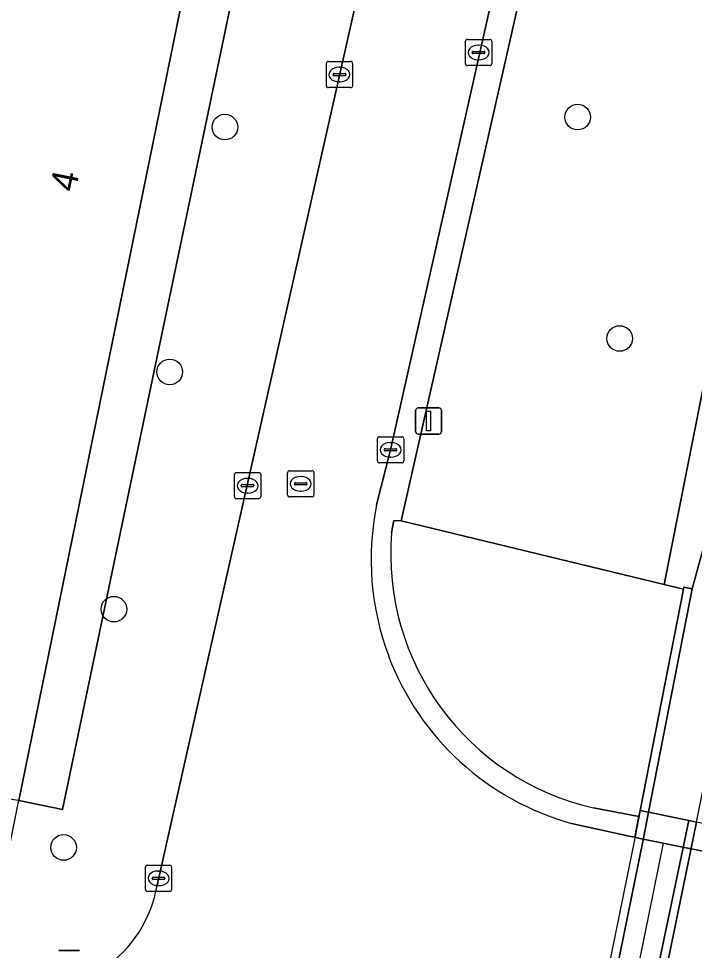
# Model space of a CAD drawing. Extents: x 157692 to 159674, y 381452 to 383291.
# Drawn here: x 158651.45 to 158677.26, y 382888.9 to 382924.46 of the extents above; entities that cross this region are included whole.
import ezdxf

# ---------------------------------------------------------------- set-up
doc = ezdxf.new("R2010")
doc.units = 0
for name, color, linetype in [('IMGEO_Berm_gesloten', 7, 'Continuous'), ('IMGEO_Boom', 7, 'Continuous'), ('IMGEO_Dek', 7, 'Continuous'), ('IMGEO_Groenvoorziening', 7, 'Continuous'), ('IMGEO_Hek', 7, 'Continuous'), ('IMGEO_Kolk', 7, 'Continuous'), ('IMGEO_Lichtmast', 7, 'Continuous'), ('IMGEO_Pand', 7, 'Continuous'), ('IMGEO_Pand_nummerreeks', 7, 'Continuous'), ('IMGEO_Rijbaan_lokaal_gesloten', 7, 'Continuous'), ('IMGEO_Rijbaan_lokaal_open', 7, 'Continuous'), ('IMGEO_Rioolput', 7, 'Continuous'), ('IMGEO_Terreindeel_gesloten', 7, 'Continuous'), ('IMGEO_Terreindeel_open', 7, 'Continuous'), ('IMGEO_Voetpad_gesloten', 7, 'Continuous'), ('IMGEO_Voetpad_open', 7, 'Continuous')]:
    doc.layers.add(name, color=color, linetype=linetype)

msp = doc.modelspace()

# ---------------------------------------------------------------- linework, layer by layer
at = {"layer": 'IMGEO_Berm_gesloten'}
for points in [[(158664.661, 382941.312), (158661.069, 382942.03), (158660.778, 382940.544), (158660.827, 382940.534), (158662.709, 382940.134), (158653.131, 382894.276), (158651.46, 382894.623), (158651.445, 382894.626), (158650.134, 382888.145), (158649.879, 382887.745), (158651.019, 382887.504)], [(158656.742, 382891.385), (158659.05, 382901.628), (158667.194, 382937.776)]]:
    msp.add_lwpolyline(points, dxfattribs=at)
msp.add_arc((158652.025, 382892.181), 4.784, 304.1468, 350.4175, dxfattribs=at)
at = {"layer": 'IMGEO_Boom'}
for centre in [(158672.801, 382920.705), (158659.329, 382920.324), (158674.402, 382912.254), (158657.224, 382910.977), (158655.092, 382901.922), (158653.17, 382892.825)]:
    msp.add_circle(centre, 0.489, dxfattribs=at)
at = {"layer": 'IMGEO_Dek'}
msp.add_lwpolyline([(158676.832, 382845.651), (158679.771, 382860.062), (158683.032, 382875.928), (158686.268, 382891.965), (158685.945, 382892.031), (158684.486, 382892.33), (158684.174, 382892.394), (158682.977, 382892.64), (158678.587, 382893.54), (158677.336, 382893.796), (158677.045, 382893.855), (158675.507, 382894.17), (158675.184, 382894.237), (158674.978, 382893.182), (158671.416, 382875.674), (158666.485, 382851.427)], dxfattribs=at)
at = {"layer": 'IMGEO_Groenvoorziening'}
msp.add_lwpolyline([(158694.69, 382996.555), (158689.06, 382967.272), (158684.332, 382944.342), (158676.106, 382902.863), (158676.837, 382902.686), (158676.853, 382902.765), (158677.177, 382902.702), (158678.219, 382906.497), (158698.326, 383004.991)], dxfattribs=at)
for points in [[(158676.106, 382902.863), (158684.332, 382944.342), (158689.06, 382967.272), (158694.69, 382996.555), (158688.926, 382991.603), (158678.389, 382947.508), (158675.914, 382940.862), (158671.679, 382930.067), (158666.06, 382905.294)], [(158660.827, 382940.534), (158651.46, 382894.623), (158653.131, 382894.276), (158662.709, 382940.134)]]:
    msp.add_lwpolyline(points, close=True, dxfattribs=at)
at = {"layer": 'IMGEO_Hek'}
msp.add_lwpolyline([(158676.064, 382892.989), (158670.207, 382864.141)], dxfattribs=at)
at = {"layer": 'IMGEO_Kolk'}
for p, q in [((158668.59, 382923.672), (158669.442, 382923.672)), ((158668.515, 382922.746), (158668.515, 382923.598)), ((158669.003, 382923.452), (158669.028, 382923.452)), ((158669.516, 382923.598), (158669.516, 382922.746)), ((158668.774, 382923.166), (158668.774, 382923.178)), ((158669.212, 382923.129), (158668.814, 382923.129)), ((158668.817, 382923.215), (158669.215, 382923.215)), ((158669.258, 382923.178), (158669.258, 382923.166)), ((158663.204, 382921.904), (158663.204, 382922.756)), ((158663.279, 382922.83), (158664.131, 382922.83)), ((158663.692, 382922.61), (158663.717, 382922.61)), ((158664.205, 382922.756), (158664.205, 382921.904)), ((158669.442, 382922.672), (158668.59, 382922.672)), ((158669.026, 382922.892), (158669.001, 382922.892)), ((158663.463, 382922.324), (158663.463, 382922.336)), ((158663.901, 382922.287), (158663.503, 382922.287)), ((158663.506, 382922.373), (158663.904, 382922.373)), ((158663.947, 382922.336), (158663.947, 382922.324)), ((158663.715, 382922.05), (158663.69, 382922.05)), ((158664.131, 382921.83), (158663.279, 382921.83)), ((158665.155, 382907.578), (158665.155, 382908.43)), ((158665.23, 382908.504), (158666.082, 382908.504)), ((158666.156, 382908.43), (158666.156, 382907.578)), ((158665.414, 382907.998), (158665.414, 382908.01)), ((158665.457, 382908.047), (158665.855, 382908.047)), ((158665.643, 382908.284), (158665.668, 382908.284)), ((158665.898, 382908.01), (158665.898, 382907.998)), ((158665.852, 382907.961), (158665.454, 382907.961)), ((158665.666, 382907.724), (158665.641, 382907.724)), ((158666.082, 382907.504), (158665.23, 382907.504)), ((158659.694, 382906.208), (158659.694, 382907.06)), ((158659.769, 382907.134), (158660.621, 382907.134)), ((158660.695, 382907.06), (158660.695, 382906.208)), ((158659.953, 382906.628), (158659.953, 382906.64)), ((158660.391, 382906.591), (158659.993, 382906.591)), ((158659.996, 382906.677), (158660.394, 382906.677)), ((158660.182, 382906.914), (158660.207, 382906.914)), ((158660.437, 382906.64), (158660.437, 382906.628)), ((158660.205, 382906.354), (158660.18, 382906.354)), ((158660.621, 382906.134), (158659.769, 382906.134)), ((158656.295, 382891.22), (158656.295, 382892.072)), ((158656.37, 382892.146), (158657.222, 382892.146)), ((158657.296, 382892.072), (158657.296, 382891.22)), ((158656.554, 382891.64), (158656.554, 382891.652)), ((158656.597, 382891.689), (158656.995, 382891.689)), ((158656.783, 382891.926), (158656.808, 382891.926)), ((158657.038, 382891.652), (158657.038, 382891.64)), ((158656.992, 382891.603), (158656.594, 382891.603)), ((158656.806, 382891.366), (158656.781, 382891.366)), ((158657.222, 382891.146), (158656.37, 382891.146))]:
    msp.add_line(p, q, dxfattribs=at)
for points in [[(158668.59, 382923.672), (158669.442, 382923.672)], [(158668.515, 382922.746), (158668.515, 382923.598)], [(158669.516, 382923.598), (158669.516, 382922.746)], [(158663.204, 382921.904), (158663.204, 382922.756)], [(158663.279, 382922.83), (158664.131, 382922.83)], [(158664.205, 382922.756), (158664.205, 382921.904)], [(158669.442, 382922.672), (158668.59, 382922.672)], [(158664.131, 382921.83), (158663.279, 382921.83)], [(158665.155, 382907.578), (158665.155, 382908.43)], [(158665.23, 382908.504), (158666.082, 382908.504)], [(158666.156, 382908.43), (158666.156, 382907.578)], [(158666.082, 382907.504), (158665.23, 382907.504)], [(158659.694, 382906.208), (158659.694, 382907.06)], [(158659.769, 382907.134), (158660.621, 382907.134)], [(158660.695, 382907.06), (158660.695, 382906.208)], [(158660.621, 382906.134), (158659.769, 382906.134)], [(158656.295, 382891.22), (158656.295, 382892.072)], [(158656.37, 382892.146), (158657.222, 382892.146)], [(158657.296, 382892.072), (158657.296, 382891.22)], [(158657.222, 382891.146), (158656.37, 382891.146)]]:
    msp.add_lwpolyline(points, dxfattribs=at)
for centre, radius, start, end in [((158668.592, 382923.596), 0.0765, 91.552, 178.448), ((158668.592, 382923.596), 0.0765, 91.552, 178.448), ((158669.44, 382923.596), 0.0765, 1.552, 88.448), ((158669.44, 382923.596), 0.0765, 1.552, 88.448), ((158668.814, 382923.175), 0.0403, 85.8775, 175.7526), ((158668.811, 382923.165), 0.0366, 178.938, 274.7102), ((158669.215, 382923.172), 0.043, 264.8664, 352.4533), ((158669.219, 382923.177), 0.0386, 1.7309, 96.639), ((158663.281, 382922.754), 0.0765, 91.552, 178.448), ((158663.281, 382922.754), 0.0765, 91.552, 178.448), ((158664.129, 382922.754), 0.0765, 1.552, 88.448), ((158664.129, 382922.754), 0.0765, 1.552, 88.448), ((158668.592, 382922.748), 0.0765, 181.552, 268.448), ((158668.592, 382922.748), 0.0765, 181.552, 268.448), ((158669.44, 382922.748), 0.0765, 271.552, 358.448), ((158669.44, 382922.748), 0.0765, 271.552, 358.448), ((158663.503, 382922.333), 0.0403, 85.8775, 175.7526), ((158663.5, 382922.323), 0.0366, 178.938, 274.7102), ((158663.904, 382922.33), 0.043, 264.8664, 352.4533), ((158663.908, 382922.335), 0.0386, 1.7309, 96.639), ((158663.281, 382921.906), 0.0765, 181.552, 268.448), ((158663.281, 382921.906), 0.0765, 181.552, 268.448), ((158664.129, 382921.906), 0.0765, 271.552, 358.448), ((158664.129, 382921.906), 0.0765, 271.552, 358.448), ((158665.232, 382908.428), 0.0765, 91.552, 178.448), ((158665.232, 382908.428), 0.0765, 91.552, 178.448), ((158666.08, 382908.428), 0.0765, 1.552, 88.448), ((158666.08, 382908.428), 0.0765, 1.552, 88.448), ((158665.454, 382908.007), 0.0403, 85.8775, 175.7526), ((158665.451, 382907.997), 0.0366, 178.938, 274.7102), ((158665.855, 382908.004), 0.043, 264.8664, 352.4533), ((158665.859, 382908.009), 0.0386, 1.7309, 96.639), ((158665.232, 382907.58), 0.0765, 181.552, 268.448), ((158665.232, 382907.58), 0.0765, 181.552, 268.448), ((158666.08, 382907.58), 0.0765, 271.552, 358.448), ((158666.08, 382907.58), 0.0765, 271.552, 358.448), ((158659.771, 382907.058), 0.0765, 91.552, 178.448), ((158659.771, 382907.058), 0.0765, 91.552, 178.448), ((158660.619, 382907.058), 0.0765, 1.552, 88.448), ((158660.619, 382907.058), 0.0765, 1.552, 88.448), ((158659.993, 382906.637), 0.0403, 85.8775, 175.7526), ((158659.99, 382906.627), 0.0366, 178.938, 274.7102), ((158660.394, 382906.634), 0.043, 264.8664, 352.4533), ((158660.398, 382906.639), 0.0386, 1.7309, 96.639), ((158659.771, 382906.21), 0.0765, 181.552, 268.448), ((158659.771, 382906.21), 0.0765, 181.552, 268.448), ((158660.619, 382906.21), 0.0765, 271.552, 358.448), ((158660.619, 382906.21), 0.0765, 271.552, 358.448), ((158656.372, 382892.07), 0.0765, 91.552, 178.448), ((158656.372, 382892.07), 0.0765, 91.552, 178.448), ((158657.22, 382892.07), 0.0765, 1.552, 88.448), ((158657.22, 382892.07), 0.0765, 1.552, 88.448), ((158656.594, 382891.649), 0.0403, 85.8775, 175.7526), ((158656.591, 382891.639), 0.0366, 178.938, 274.7102), ((158656.995, 382891.646), 0.043, 264.8664, 352.4533), ((158656.999, 382891.651), 0.0386, 1.7309, 96.639), ((158656.372, 382891.222), 0.0765, 181.552, 268.448), ((158656.372, 382891.222), 0.0765, 181.552, 268.448), ((158657.22, 382891.222), 0.0765, 271.552, 358.448), ((158657.22, 382891.222), 0.0765, 271.552, 358.448)]:
    msp.add_arc(centre, radius, start, end, dxfattribs=at)
for centre, major_axis, ratio, start_param, end_param in [((158669.002, 382923.172), (-0.387, 0.002), 0.722429, 4.712389, 7.853982), ((158669.027, 382923.172), (-0.39, 0.002), 0.717154, 1.570796, 4.712389), ((158663.691, 382922.33), (-0.387, 0.002), 0.722429, 4.712389, 7.853982), ((158663.716, 382922.33), (-0.39, 0.002), 0.717154, 1.570796, 4.712389), ((158665.642, 382908.004), (-0.387, 0.002), 0.722429, 4.712389, 7.853982), ((158665.667, 382908.004), (-0.39, 0.002), 0.717154, 1.570796, 4.712389), ((158660.181, 382906.634), (-0.387, 0.002), 0.722429, 4.712389, 7.853982), ((158660.206, 382906.634), (-0.39, 0.002), 0.717154, 1.570796, 4.712389), ((158656.782, 382891.646), (-0.387, 0.002), 0.722429, 4.712389, 7.853982), ((158656.807, 382891.646), (-0.39, 0.002), 0.717154, 1.570796, 4.712389)]:
    msp.add_ellipse(centre, major_axis=major_axis, ratio=ratio, start_param=start_param, end_param=end_param, dxfattribs=at)
at = {"layer": 'IMGEO_Lichtmast'}
for p, q in [((158666.611, 382908.703), (158666.611, 382909.503)), ((158666.611, 382909.503), (158666.611, 382908.703)), ((158666.711, 382909.603), (158667.501, 382909.603)), ((158667.501, 382909.603), (158666.711, 382909.603)), ((158667.601, 382909.503), (158667.601, 382908.703)), ((158667.601, 382908.703), (158667.601, 382909.503)), ((158667.501, 382908.603), (158666.711, 382908.603)), ((158666.711, 382908.603), (158667.501, 382908.603)), ((158652.984, 382888.897), (158653.774, 382888.897)), ((158653.774, 382888.897), (158652.984, 382888.897))]:
    msp.add_line(p, q, dxfattribs=at)
msp.add_lwpolyline([(158667.031, 382909.478), (158667.181, 382909.478), (158667.181, 382908.728), (158667.031, 382908.728), (158667.031, 382909.478)], dxfattribs=at)
for centre, start, end in [((158666.711, 382909.503), 90, 180), ((158666.711, 382909.503), 90, 180), ((158667.501, 382909.503), 0, 90), ((158667.501, 382909.503), 360, 90), ((158666.711, 382908.703), 180, 270), ((158666.711, 382908.703), 180, 270), ((158667.501, 382908.703), 270, 0), ((158667.501, 382908.703), 270, 0)]:
    msp.add_arc(centre, 0.1, start, end, dxfattribs=at)
at = {"layer": 'IMGEO_Pand'}
msp.add_lwpolyline([(158660.778, 382940.544), (158660.639, 382940.572), (158608.248, 382951.238), (158606.987, 382944.954), (158577.869, 382950.762), (158576.304, 382943.156), (158577.812, 382942.836), (158571.282, 382910.823), (158651.275, 382894.66), (158651.445, 382894.626), (158651.46, 382894.623), (158660.827, 382940.534)], close=True, dxfattribs=at)
at = {"layer": 'IMGEO_Rijbaan_lokaal_gesloten'}
for points in [[(158677.336, 382893.796), (158677.045, 382893.855), (158675.906, 382888.442), (158672.923, 382873.78), (158668.896, 382853.957), (158663.54, 382827.809), (158660.414, 382812.619), (158660.685, 382812.564), (158662.679, 382822.068), (158665.394, 382835.301), (158670.884, 382862.21), (158674.94, 382882.14)], [(158684.174, 382892.394), (158682.977, 382892.64), (158678.587, 382893.54), (158677.336, 382893.796), (158674.94, 382882.14), (158670.884, 382862.21), (158665.394, 382835.301), (158662.679, 382822.068), (158660.685, 382812.564), (158667.541, 382811.159), (158667.627, 382811.546), (158670.686, 382826.406), (158672.478, 382835.196), (158677.666, 382860.555), (158681.506, 382879.446)]]:
    msp.add_lwpolyline(points, close=True, dxfattribs=at)
at = {"layer": 'IMGEO_Rijbaan_lokaal_open'}
for points in [[(158665.123, 382905.902), (158665.656, 382908.004), (158678.057, 382963.183), (158687.23, 383003.147), (158687.548, 383004.775), (158687.851, 383006.327)], [(158667.194, 382937.776), (158659.05, 382901.628), (158656.742, 382891.385)], [(158692.023, 382889.751), (158686.051, 382890.948), (158684.031, 382891.36), (158677.195, 382892.758), (158675.241, 382893.157), (158674.984, 382893.214), (158674.769, 382893.261), (158672.568, 382893.744)]]:
    msp.add_lwpolyline(points, dxfattribs=at)
for centre, radius, start, end in [((158675.367, 382903.812), 10.455, 168.469, 200.6394), ((158675.355, 382903.808), 10.443, 200.6383, 254.5186), ((158652.025, 382892.181), 4.784, 304.1468, 350.4175)]:
    msp.add_arc(centre, radius, start, end, dxfattribs=at)
at = {"layer": 'IMGEO_Rioolput'}
for p, q in [((158661.724, 382906.28), (158661.724, 382907.132)), ((158661.799, 382907.206), (158662.651, 382907.206)), ((158662.212, 382906.986), (158662.237, 382906.986)), ((158662.725, 382907.132), (158662.725, 382906.28)), ((158661.983, 382906.7), (158661.983, 382906.712)), ((158662.421, 382906.663), (158662.023, 382906.663)), ((158662.026, 382906.749), (158662.424, 382906.749)), ((158662.467, 382906.712), (158662.467, 382906.7)), ((158662.235, 382906.426), (158662.21, 382906.426)), ((158662.651, 382906.206), (158661.799, 382906.206))]:
    msp.add_line(p, q, dxfattribs=at)
for points in [[(158661.724, 382906.28), (158661.724, 382907.132)], [(158661.799, 382907.206), (158662.651, 382907.206)], [(158662.725, 382907.132), (158662.725, 382906.28)], [(158662.651, 382906.206), (158661.799, 382906.206)]]:
    msp.add_lwpolyline(points, dxfattribs=at)
for centre, radius, start, end in [((158661.801, 382907.13), 0.0765, 91.552, 178.448), ((158661.801, 382907.13), 0.0765, 91.552, 178.448), ((158662.649, 382907.13), 0.0765, 1.552, 88.448), ((158662.649, 382907.13), 0.0765, 1.552, 88.448), ((158662.023, 382906.709), 0.0403, 85.8775, 175.7526), ((158662.02, 382906.699), 0.0366, 178.938, 274.7102), ((158662.424, 382906.706), 0.043, 264.8664, 352.4533), ((158662.428, 382906.711), 0.0386, 1.7309, 96.639), ((158661.801, 382906.282), 0.0765, 181.552, 268.448), ((158661.801, 382906.282), 0.0765, 181.552, 268.448), ((158662.649, 382906.282), 0.0765, 271.552, 358.448), ((158662.649, 382906.282), 0.0765, 271.552, 358.448)]:
    msp.add_arc(centre, radius, start, end, dxfattribs=at)
for centre, major_axis, ratio, start_param, end_param in [((158662.211, 382906.706), (-0.387, 0.002), 0.722429, 4.712389, 7.853982), ((158662.236, 382906.706), (-0.39, 0.002), 0.717154, 1.570796, 4.712389)]:
    msp.add_ellipse(centre, major_axis=major_axis, ratio=ratio, start_param=start_param, end_param=end_param, dxfattribs=at)
at = {"layer": 'IMGEO_Terreindeel_gesloten'}
msp.add_lwpolyline([(158682.977, 382892.64), (158678.587, 382893.54), (158677.336, 382893.796), (158677.045, 382893.855), (158675.507, 382894.17), (158675.184, 382894.237), (158675.14, 382894.011), (158674.984, 382893.214), (158675.241, 382893.157), (158677.195, 382892.758), (158684.031, 382891.36), (158686.051, 382890.948), (158686.268, 382891.965), (158685.945, 382892.031), (158684.486, 382892.33), (158684.174, 382892.394)], close=True, dxfattribs=at)
at = {"layer": 'IMGEO_Terreindeel_open'}
for points in [[(158676.837, 382902.686), (158676.106, 382902.863), (158666.06, 382905.294), (158665.778, 382905.302), (158665.696, 382904.835)], [(158673.4, 382894.334), (158675.14, 382894.011), (158675.184, 382894.237), (158676.837, 382902.686)]]:
    msp.add_lwpolyline(points, dxfattribs=at)
msp.add_arc((158675.601, 382904.026), 9.938, 175.3285, 257.2024, dxfattribs=at)
at = {"layer": 'IMGEO_Voetpad_gesloten'}
for points in [[(158677.177, 382902.702), (158676.853, 382902.765), (158676.837, 382902.686), (158675.184, 382894.237), (158675.507, 382894.17)], [(158675.507, 382894.17), (158675.184, 382894.237), (158674.978, 382893.182), (158671.416, 382875.674), (158666.485, 382851.427), (158661.866, 382828.851), (158658.596, 382812.992), (158658.782, 382812.953), (158658.919, 382812.925), (158662.189, 382828.785), (158666.808, 382851.361), (158671.739, 382875.608), (158675.301, 382893.116)]]:
    msp.add_lwpolyline(points, close=True, dxfattribs=at)
at = {"layer": 'IMGEO_Voetpad_open'}
for points in [[(158687.851, 383006.327), (158687.548, 383004.775), (158687.23, 383003.147), (158678.057, 382963.183), (158665.656, 382908.004), (158665.123, 382905.902)], [(158665.696, 382904.835), (158665.778, 382905.302), (158666.06, 382905.294), (158671.679, 382930.067), (158688.765, 383005.259), (158689.169, 383006.219)], [(158698.326, 383004.991), (158678.219, 382906.497), (158677.177, 382902.702), (158675.507, 382894.17), (158677.045, 382893.855), (158677.336, 382893.796), (158677.878, 382896.431), (158679.453, 382903.919), (158680.852, 382910.676), (158687.882, 382945.045), (158691.868, 382964.744), (158696.094, 382985.31), (158699.288, 383001.294)], [(158672.568, 382893.744), (158674.769, 382893.261), (158674.984, 382893.214), (158675.14, 382894.011), (158673.4, 382894.334)]]:
    msp.add_lwpolyline(points, dxfattribs=at)
msp.add_lwpolyline([(158677.045, 382893.855), (158675.507, 382894.17), (158675.301, 382893.116), (158671.739, 382875.608), (158666.808, 382851.361), (158662.189, 382828.785), (158658.919, 382812.925), (158660.414, 382812.619), (158663.54, 382827.809), (158668.896, 382853.957), (158672.923, 382873.78), (158675.906, 382888.442)], close=True, dxfattribs=at)
for centre, radius, start, end in [((158675.367, 382903.812), 10.455, 168.469, 200.6394), ((158675.601, 382904.026), 9.938, 175.3285, 257.2024), ((158675.355, 382903.808), 10.443, 200.6383, 254.5186)]:
    msp.add_arc(centre, radius, start, end, dxfattribs=at)

# ---------------------------------------------------------------- texts
at = {"layer": 'IMGEO_Pand_nummerreeks'}
msp.add_text('4', height=1, rotation=78.4685, dxfattribs=at).set_placement((158653.62, 382917.812))

doc.saveas('drawing.dxf')
